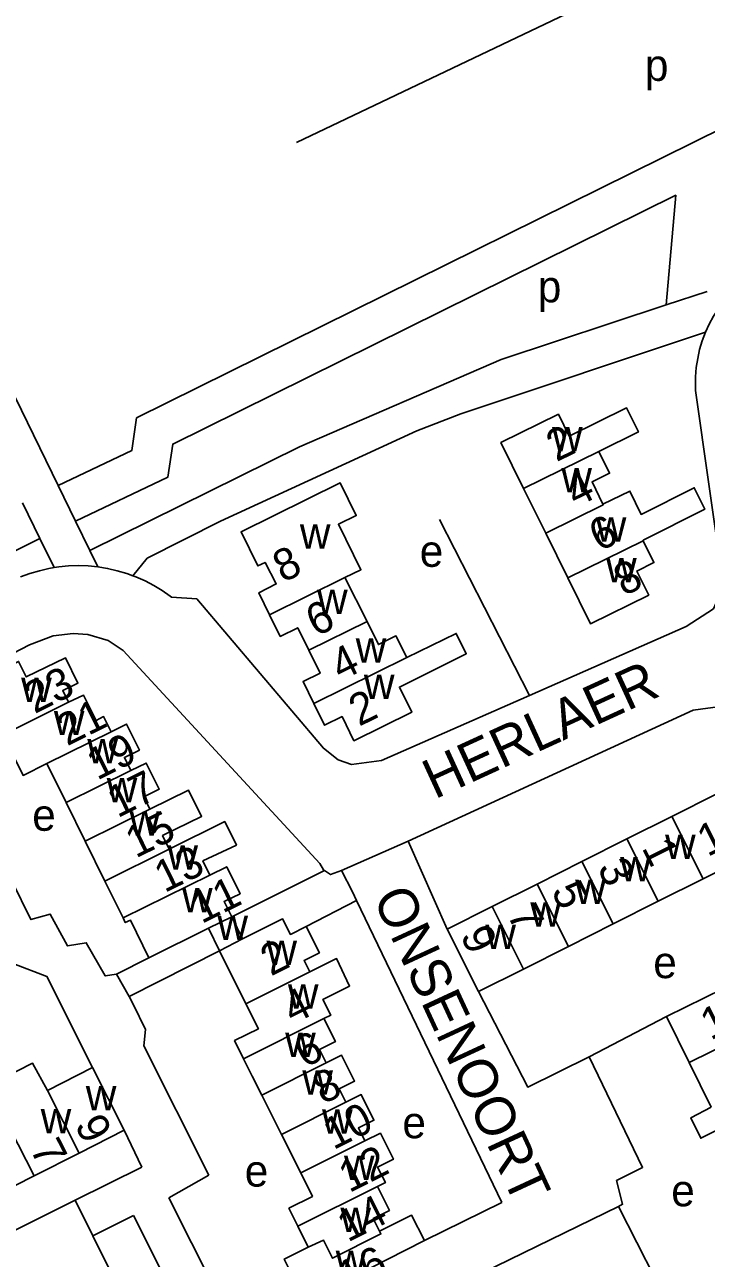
# Model space of a CAD drawing. Extents: x 157794 to 159375, y 380877 to 382306.
# Drawn here: x 158270.1 to 158356.3, y 381547.1 to 381703 of the extents above; entities that cross this region are included whole.
import ezdxf

# ---------------------------------------------------------------- set-up
doc = ezdxf.new("R2010")
doc.units = 0
for name, color, linetype in [('BLT_Basislijn', 7, 'Continuous'), ('BLT_Bebouwing', 7, 'Continuous'), ('BLT_Centroide', 7, 'Continuous'), ('BLT_Huisnummer', 7, 'Continuous'), ('BLT_Huisnummer_ tussenligend', 7, 'Continuous'), ('BLT_Onderdoorgang_en_onderverdeling', 7, 'Continuous'), ('BLT_Onderverdeling_panden', 7, 'Continuous'), ('BLT_Straatnaam', 7, 'Continuous')]:
    doc.layers.add(name, color=color, linetype=linetype)

msp = doc.modelspace()

# ---------------------------------------------------------------- linework, layer by layer
at = {"layer": 'BLT_Basislijn'}
for p, q in [((158356.35, 381669.32), (158351.18, 381667.61)), ((158263.22, 381667.62), (158274.37, 381644.79)), ((158304.84, 381649.67), (158278.38, 381636.57)), ((158274.37, 381644.79), (158276.57, 381640.29)), ((158269.88, 381642.6), (158272.07, 381638.11)), ((158276.57, 381640.29), (158278.38, 381636.57)), ((158322.53, 381640.49), (158333.92, 381618.28)), ((158272.07, 381638.11), (158273.87, 381634.42)), ((158278.38, 381636.57), (158279.39, 381634.51)), ((158285.61, 381635.62), (158283.82, 381633.38)), ((158291.87, 381630.46), (158288.67, 381630.69)), ((158310.18, 381596.13), (158318.57, 381599.87)), ((158318.57, 381599.87), (158323.52, 381588.73)), ((158296.29, 381590.29), (158308.03, 381596.14)), ((158312.08, 381592.35), (158305.72, 381589.07)), ((158312.08, 381592.35), (158330.41, 381554.2)), ((158281.73, 381583.06), (158285.84, 381585.13)), ((158294.76, 381585.98), (158283.32, 381580.22)), ((158281.73, 381583.06), (158283.32, 381580.22)), ((158341.45, 381572.6), (158351.23, 381577.69)), ((158284.93, 381558.66), (158282.72, 381563.32)), ((158288.35, 381554.77), (158293.42, 381557.65)), ((158278.73, 381550), (158276.51, 381554.48)), ((158330.41, 381554.2), (158320.65, 381549.39)), ((158328, 381545.32), (158345.15, 381553.71)), ((158345.15, 381553.71), (158349.78, 381544.59)), ((158288.84, 381542.71), (158283.87, 381552.55))]:
    msp.add_line(p, q, dxfattribs=at)
for points in [[(158304.48, 381688.15), (158388.7, 381728.32), (158408.05, 381736.58)], [(158274.37, 381644.79), (158283.68, 381649.22), (158284.28, 381653.34), (158374.19, 381697.81), (158378.65, 381695.83), (158420.02, 381716.83)], [(158276.57, 381640.29), (158288.24, 381645.86), (158288.85, 381650.02), (158352.41, 381681.46), (158351.18, 381667.61)], [(158361.55, 381671.05), (158360.92, 381670.56), (158360.06, 381669.8), (158359.25, 381668.98), (158358.5, 381668.1), (158357.81, 381667.17), (158357.19, 381666.2), (158356.64, 381665.19), (158356.17, 381664.17)], [(158351.18, 381667.61), (158330.33, 381660.7), (158304.84, 381649.67)], [(158285.61, 381635.62), (158294.88, 381640.31), (158319.67, 381651.72), (158325.24, 381653.86), (158356.17, 381664.17)], [(158356.17, 381664.17), (158355.75, 381663.06), (158355.42, 381661.96), (158355.17, 381660.83), (158354.99, 381659.69), (158354.9, 381658.54), (158354.88, 381657.39), (158354.9, 381656.82)], [(158333.92, 381618.28), (158353.73, 381626.96), (158357.15, 381629.2), (158358.3, 381631.79), (158358.3, 381632.82), (158354.9, 381656.82)], [(158272.07, 381638.11), (158216.8, 381610.46), (158220.9, 381608.01)], [(158273.87, 381634.42), (158274.43, 381634.51), (158275.67, 381634.63), (158276.91, 381634.67), (158278.15, 381634.63), (158279.39, 381634.51)], [(158269.62, 381633.25), (158270.79, 381633.68), (158271.99, 381634.03), (158273.2, 381634.31), (158273.87, 381634.42)], [(158279.39, 381634.51), (158280.62, 381634.31), (158281.84, 381634.03), (158283.03, 381633.68), (158283.82, 381633.38)], [(158283.82, 381633.38), (158284.2, 381633.24), (158285.34, 381632.74), (158286.44, 381632.16), (158287.5, 381631.52), (158288.52, 381630.8), (158288.67, 381630.69)], [(158333.92, 381618.28), (158315.21, 381610.04), (158311.43, 381609.55), (158309.74, 381610.14), (158307.89, 381611.6), (158291.87, 381630.46)], [(158254.98, 381616.51), (158270.76, 381624.68), (158273.72, 381625.82), (158276.26, 381626.09), (158278.13, 381625.95), (158280.69, 381625.22), (158282.6, 381623.93), (158307.44, 381597.05), (158307.91, 381596.23), (158308.03, 381596.14)], [(158281.73, 381583.06), (158280.31, 381582.82), (158277.92, 381587.03), (158275.53, 381586.62), (158273.37, 381590.65), (158270.92, 381589.95), (158266.09, 381599.73), (158263.7, 381599.18), (158254.98, 381616.51)], [(158318.57, 381599.87), (158354.61, 381616.4), (158358.01, 381616.87), (158359.79, 381616.31), (158361.61, 381614.24), (158366.23, 381598.17), (158369.82, 381587.16)], [(158310.18, 381596.13), (158308.78, 381595.63), (158308.03, 381596.14)], [(158310.18, 381596.13), (158311.56, 381593.44), (158312.08, 381592.35)], [(158264.56, 381585.96), (158272.94, 381582.74), (158278.71, 381571.25)], [(158283.32, 381580.22), (158283.84, 381579.28), (158285.4, 381576.06), (158285.19, 381573.99), (158293.42, 381557.65)], [(158327.48, 381580.85), (158333.7, 381568.79), (158341.45, 381572.6)], [(158345.15, 381553.71), (158345.68, 381553.97), (158344.9, 381556.97), (158348.21, 381558.64), (158341.45, 381572.6)], [(158276.51, 381554.48), (158284.93, 381558.66)], [(158256.41, 381544.49), (158276.51, 381554.48)], [(158288.35, 381554.77), (158296.92, 381537.82)], [(158278.73, 381550), (158283.87, 381552.55)], [(158278.73, 381550), (158283.66, 381540.09)]]:
    msp.add_lwpolyline(points, dxfattribs=at)
at = {"layer": 'BLT_Bebouwing'}
for p, q in [((158333.18, 381644.43), (158335.97, 381638.77)), ((158335.97, 381638.77), (158338.76, 381633.11)), ((158313.4, 381627.62), (158310.6, 381633.17)), ((158275.37, 381604.73), (158272.93, 381609.65)), ((158277.78, 381599.85), (158275.37, 381604.73)), ((158351.91, 381602.99), (158346.23, 381600.14)), ((158280.26, 381594.82), (158277.78, 381599.85)), ((158346.23, 381600.14), (158340.55, 381597.29)), ((158340.55, 381597.29), (158334.88, 381594.43)), ((158334.88, 381594.43), (158329.2, 381591.58)), ((158350.19, 381592.26), (158355.87, 381595.11)), ((158329.2, 381591.58), (158323.52, 381588.73)), ((158344.51, 381589.4), (158350.19, 381592.26)), ((158296.29, 381590.29), (158297.67, 381587.5)), ((158285.84, 381585.13), (158293.37, 381588.85)), ((158294.76, 381585.98), (158293.37, 381588.85)), ((158323.52, 381588.73), (158327.48, 381580.85)), ((158338.83, 381586.55), (158344.51, 381589.4)), ((158333.16, 381583.7), (158338.83, 381586.55)), ((158298.09, 381579.3), (158294.76, 381585.98)), ((158327.48, 381580.85), (158333.16, 381583.7)), ((158351.23, 381577.69), (158358.45, 381581.26)), ((158354.09, 381571.89), (158351.23, 381577.69)), ((158278.71, 381571.25), (158273.01, 381568.37)), ((158282.72, 381563.32), (158278.71, 381571.25)), ((158356.89, 381566.23), (158354.09, 381571.89)), ((158300.09, 381567.76), (158302.57, 381562.8)), ((158277.02, 381560.43), (158282.72, 381563.32)), ((158302.57, 381562.8), (158305.01, 381557.93)), ((158271.32, 381557.55), (158277.02, 381560.43)), ((158265.61, 381554.67), (158271.32, 381557.55))]:
    msp.add_line(p, q, dxfattribs=at)
for points in [[(158342.67, 381649.11), (158347.68, 381651.57), (158346.18, 381654.6), (158338.94, 381651.04), (158337.58, 381653.8), (158330.32, 381650.22), (158333.18, 381644.43)], [(158343.2, 381642.44), (158341.82, 381645.26), (158344.03, 381646.35), (158342.67, 381649.11)], [(158310.6, 381633.17), (158312.61, 381634.16), (158309.78, 381639.89), (158312.04, 381641), (158310.01, 381645.13), (158297.47, 381638.95), (158299.6, 381634.63), (158300.52, 381635.08), (158301.93, 381632.36), (158299.71, 381631.22), (158301.07, 381628.47)], [(158348.3, 381637.81), (158348.27, 381637.88), (158356.08, 381641.82), (158354.73, 381644.52), (158348.03, 381641.14), (158346.6, 381644.09), (158343.2, 381642.44)], [(158338.76, 381633.11), (158341.61, 381627.32), (158348.98, 381630.96), (158347.48, 381633.99), (158349.65, 381635.06), (158348.3, 381637.81)], [(158301.07, 381628.47), (158302.42, 381625.73), (158304.63, 381626.82), (158306.03, 381623.99)], [(158318.41, 381623.05), (158317.05, 381625.79), (158314.84, 381624.69), (158313.4, 381627.62)], [(158306.67, 381617.26), (158308.02, 381614.51), (158310.23, 381615.6), (158311.74, 381612.55), (158319.05, 381616.15), (158317.49, 381619.33), (158325.92, 381623.54), (158324.66, 381626.1), (158318.41, 381623.05)], [(158306.03, 381623.99), (158307.47, 381621.07), (158305.32, 381620.01), (158306.67, 381617.26)], [(158275.69, 381617.4), (158274.95, 381618.89), (158276.87, 381619.84), (158275.29, 381623.04), (158270.34, 381620.6), (158269.37, 381622.57), (158266.02, 381620.92), (158266.95, 381619.04), (158262.05, 381616.61), (158264.41, 381611.83), (158267.4, 381613.3)], [(158281.06, 381613.66), (158280.1, 381615.59), (158279.15, 381615.12), (158277.56, 381618.32), (158275.69, 381617.4)], [(158283.56, 381608.77), (158282.74, 381610.44), (158284.64, 381611.37), (158283.02, 381614.64), (158281.06, 381613.66)], [(158272.93, 381609.65), (158269.93, 381608.17), (158267.4, 381613.3)], [(158285.95, 381603.88), (158285.17, 381605.47), (158287.13, 381606.44), (158285.5, 381609.73), (158283.56, 381608.77)], [(158288.4, 381598.84), (158287.55, 381600.56), (158292.48, 381602.99), (158290.85, 381606.3), (158285.95, 381603.88)], [(158355.87, 381595.11), (158361.54, 381597.96), (158357.58, 381605.84), (158351.91, 381602.99)], [(158293.53, 381595.57), (158292.65, 381597.36), (158296.88, 381599.36), (158295.42, 381602.33), (158288.4, 381598.84)], [(158296.29, 381590.29), (158295.33, 381592.22), (158297.35, 381593.22), (158295.67, 381596.62), (158293.53, 381595.57)], [(158280.26, 381594.82), (158282.57, 381590.15)], [(158282.57, 381590.15), (158282.85, 381589.57), (158283.49, 381589.89), (158285.84, 381585.13)], [(158297.67, 381587.5), (158302.73, 381590.03), (158303.71, 381588.07), (158305.72, 381589.07)], [(158305.72, 381589.07), (158307.37, 381585.75), (158305.43, 381584.78), (158306.16, 381583.33)], [(158306.16, 381583.33), (158309.54, 381585.01), (158311.18, 381581.54), (158307.81, 381579.85), (158308.8, 381577.87), (158307.95, 381577.45)], [(158297.79, 381572.37), (158296.65, 381574.65), (158299.67, 381576.15), (158298.09, 381579.3)], [(158307.95, 381577.45), (158309.4, 381574.53), (158307.4, 381573.53), (158308.25, 381571.84)], [(158300.09, 381567.76), (158298.89, 381570.18), (158297.79, 381572.37)], [(158308.25, 381571.84), (158310.18, 381572.8), (158311.81, 381569.55), (158309.87, 381568.58), (158310.72, 381566.87)], [(158273.01, 381568.37), (158271.11, 381571.81), (158265.49, 381568.96), (158267.3, 381565.49)], [(158310.72, 381566.87), (158312.66, 381567.83), (158314.27, 381564.6), (158312.31, 381563.62), (158313.13, 381561.98)], [(158359.68, 381560.57), (158358.17, 381563.63), (158355.56, 381562.32), (158354.3, 381564.88), (158356.89, 381566.23)], [(158313.13, 381561.98), (158315.08, 381562.96), (158316.72, 381559.67), (158314.72, 381558.67), (158315.71, 381556.71), (158314.71, 381556.21)], [(158305.01, 381557.93), (158306.49, 381554.96), (158303.52, 381553.48), (158304.66, 381551.19)], [(158314.71, 381556.21), (158316.22, 381553.2), (158314.18, 381552.18), (158314.98, 381550.57)], [(158314.98, 381550.57), (158319, 381552.62), (158320.65, 381549.39)], [(158305.97, 381548.57), (158304.66, 381551.19)], [(158320.65, 381549.39), (158313.64, 381545.83), (158314.61, 381543.88), (158311.73, 381542.44), (158312.26, 381541.38), (158306.83, 381539.24), (158305.53, 381541.83)], [(158304.1, 381544.7), (158303.3, 381546.3), (158302.93, 381547.05), (158305.97, 381548.57)]]:
    msp.add_lwpolyline(points, dxfattribs=at)
at = {"layer": 'BLT_Onderdoorgang_en_onderverdeling'}
msp.add_line((158294.76, 381585.98), (158297.67, 381587.5), dxfattribs=at)
at = {"layer": 'BLT_Onderverdeling_panden'}
for p, q in [((158342.67, 381649.11), (158333.18, 381644.43)), ((158348.3, 381637.81), (158338.76, 381633.11)), ((158301.07, 381628.47), (158310.6, 381633.17)), ((158306.03, 381623.99), (158313.4, 381627.62)), ((158306.67, 381617.26), (158318.41, 381623.05)), ((158267.4, 381613.3), (158275.69, 381617.4)), ((158272.93, 381609.65), (158281.06, 381613.66)), ((158275.37, 381604.73), (158283.56, 381608.77)), ((158277.78, 381599.85), (158285.95, 381603.88)), ((158355.87, 381595.11), (158351.91, 381602.99)), ((158280.26, 381594.82), (158288.4, 381598.84)), ((158350.19, 381592.26), (158346.23, 381600.14)), ((158344.51, 381589.4), (158340.55, 381597.29)), ((158282.57, 381590.15), (158293.53, 381595.57)), ((158338.83, 381586.55), (158334.88, 381594.43)), ((158333.16, 381583.7), (158329.2, 381591.58)), ((158293.37, 381588.85), (158296.29, 381590.29)), ((158306.16, 381583.33), (158298.09, 381579.3)), ((158307.95, 381577.45), (158297.79, 381572.37)), ((158363.46, 381576.51), (158354.09, 381571.89)), ((158308.25, 381571.84), (158300.09, 381567.76)), ((158277.02, 381560.43), (158273.01, 381568.37)), ((158310.72, 381566.87), (158302.57, 381562.8)), ((158271.32, 381557.55), (158267.3, 381565.49)), ((158313.13, 381561.98), (158305.01, 381557.93)), ((158314.71, 381556.21), (158304.66, 381551.19))]:
    msp.add_line(p, q, dxfattribs=at)
for points in [[(158343.2, 381642.44), (158343.25, 381642.36), (158335.97, 381638.77)], [(158314.98, 381550.57), (158315.15, 381550.22), (158309.02, 381547.16), (158307.88, 381549.45), (158305.97, 381548.57)]]:
    msp.add_lwpolyline(points, dxfattribs=at)

# ---------------------------------------------------------------- texts
at = {"layer": 'BLT_Centroide'}
for s, p in [('p', (158348.5, 381695.92)), ('p', (158334.97, 381667.94)), ('w', (158336.77, 381649.12)), ('w', (158337.95, 381643.94)), ('w', (158304.91, 381636.81)), ('w', (158342.3, 381637.72)), ('e', (158320.05, 381634.52)), ('w', (158343.6, 381632.56)), ('w', (158307.08, 381628.56)), ('w', (158311.96, 381622.41)), ('w', (158313, 381617.81)), ('w', (158269.69, 381617.44)), ('w', (158273.82, 381613.25)), ('w', (158278.05, 381609.69)), ('w', (158280.5, 381604.78)), ('e', (158271.09, 381601.17)), ('w', (158283.38, 381600.56)), ('w', (158351.05, 381597.62)), ('w', (158288.17, 381596.25)), ('w', (158345.38, 381594.78)), ('w', (158339.69, 381591.91)), ('w', (158290.02, 381590.88)), ('w', (158334.02, 381589.06)), ('w', (158294.49, 381587.38)), ('w', (158328.34, 381586.22)), ('w', (158300.68, 381584.22)), ('e', (158349.56, 381582.55)), ('w', (158303.4, 381578.69)), ('w', (158303.05, 381572.59)), ('w', (158305.22, 381567.81)), ('w', (158277.86, 381565.84)), ('w', (158272.16, 381562.95)), ('w', (158307.71, 381562.88)), ('e', (158317.86, 381562.32)), ('w', (158310.48, 381557.06)), ('e', (158297.94, 381556.21)), ('e', (158351.83, 381553.72)), ('w', (158310.03, 381550.47)), ('w', (158309.43, 381545.06))]:
    msp.add_text(s, height=4, dxfattribs=at).set_placement(p)
at = {"layer": 'BLT_Huisnummer'}
for s, rotation, p in [('2', 26.2407, (158337.33, 381647.73)), ('8', 26.2507, (158302.78, 381632.47)), ('8', 26.2408, (158345.85, 381630.76)), ('23', 26.2941, (158271.38, 381615.9)), ('2', 26.2445, (158312.38, 381614.3)), ('19', 26.2941, (158279.28, 381607.49)), ('15', 26.2941, (158284.17, 381597.65)), ('10', 26.6706, (158356.42, 381597.83)), ('1', 296.6696, (158348.05, 381599.02)), ('11', 26.2941, (158292.48, 381589.37)), ('5', 296.6667, (158336.61, 381593.57)), ('9', 296.6725, (158325.11, 381587.94)), ('2', 26.5395, (158301.24, 381582.74)), ('12', 26.2747, (158356.81, 381574.64)), ('6', 26.5395, (158305.52, 381571.15)), ('10', 26.5395, (158309.14, 381560.79)), ('9', 296.8197, (158276.4, 381564.02)), ('16', 26.5395, (158310.97, 381542.7))]:
    msp.add_text(s, height=4, rotation=rotation, dxfattribs=at).set_placement(p)
at = {"layer": 'BLT_Huisnummer_ tussenligend'}
for s, rotation, p in [('4', 26.2407, (158339.78, 381641.98)), ('6', 26.2407, (158342.74, 381636.39)), ('6', 26.2445, (158306.95, 381625.63)), ('4', 26.2445, (158310.07, 381620.04)), ('21', 26.2941, (158275.49, 381611.83)), ('17', 26.2941, (158281.86, 381602.74)), ('13', 26.2941, (158287.81, 381593.28)), ('3', 296.6696, (158342.43, 381596.47)), ('7', 296.6667, (158331.02, 381590.63)), ('4', 26.5395, (158304.02, 381576.66)), ('8', 26.5395, (158307.83, 381566.55)), ('7', 296.8197, (158270.75, 381560.99)), ('12', 26.5395, (158311.13, 381555.37)), ('14', 26.5395, (158310.95, 381549.12))]:
    msp.add_text(s, height=4, rotation=rotation, dxfattribs=at).set_placement(p)
at = {"layer": 'BLT_Straatnaam'}
for s, rotation, p in [('HERLAER', 24.6471, (158321.95, 381605.11)), ('ONSENOORT', 294.85, (158314.07, 381592.73))]:
    msp.add_text(s, height=5, rotation=rotation, dxfattribs=at).set_placement(p)

doc.saveas('drawing.dxf')
